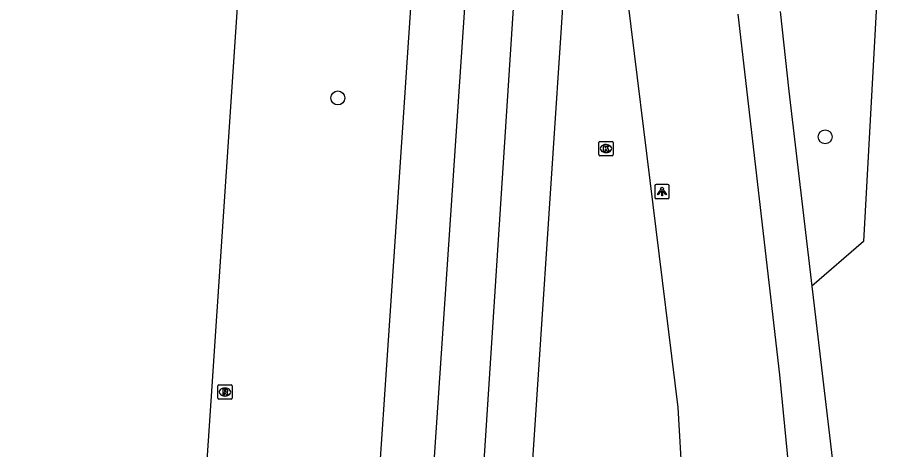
# Model space of a CAD drawing. Extents: x 161848 to 162726, y 385382 to 386521.
# Drawn here: x 161875.7 to 161936.5, y 385965.1 to 385995.3 of the extents above; entities that cross this region are included whole.
import ezdxf

# ---------------------------------------------------------------- set-up
doc = ezdxf.new("R2010")
doc.units = 0
for name, color, linetype in [('IMGEO_Berm_groen', 7, 'Continuous'), ('IMGEO_Boom', 7, 'Continuous'), ('IMGEO_Fietspad_gesloten', 7, 'Continuous'), ('IMGEO_Kolk', 7, 'Continuous'), ('IMGEO_Lichtpunt', 7, 'Continuous'), ('IMGEO_Rijbaan_lokaal_open', 7, 'Continuous'), ('IMGEO_Rijbaan_regionaal_gesloten', 7, 'Continuous'), ('IMGEO_Rioolput', 7, 'Continuous')]:
    doc.layers.add(name, color=color, linetype=linetype)

msp = doc.modelspace()

# ---------------------------------------------------------------- linework, layer by layer
at = {"layer": 'IMGEO_Berm_groen'}
msp.add_lwpolyline([(161936.518, 386007.794), (161936.088, 386000), (161936.019, 385998.75), (161934.964, 385979.618), (161931.356, 385976.488)], dxfattribs=at)
at = {"layer": 'IMGEO_Boom'}
for centre in [(161898.153, 385989.661), (161932.286, 385986.943)]:
    msp.add_circle(centre, 0.489, dxfattribs=at)
at = {"layer": 'IMGEO_Fietspad_gesloten'}
for points in [[(161930.635, 385954.743), (161929.102, 385970.301), (161926.188, 385995.518)], [(161929.129, 385995.706), (161929.746, 385990.134), (161931.356, 385976.488)], [(161931.356, 385976.488), (161934.218, 385952.23), (161934.548, 385942.994)]]:
    msp.add_lwpolyline(points, dxfattribs=at)
at = {"layer": 'IMGEO_Kolk'}
for p, q in [((161916.433, 385985.697), (161916.433, 385986.549)), ((161916.508, 385986.623), (161917.36, 385986.623)), ((161916.921, 385986.403), (161916.946, 385986.403)), ((161917.434, 385986.549), (161917.434, 385985.697)), ((161917.36, 385985.623), (161916.508, 385985.623)), ((161916.944, 385985.843), (161916.919, 385985.843))]:
    msp.add_line(p, q, dxfattribs=at)
for points in [[(161916.433, 385985.697), (161916.433, 385986.549)], [(161916.508, 385986.623), (161917.36, 385986.623)], [(161916.754, 385986.323), (161916.877, 385986.323), (161916.877, 385986.172), (161917.007, 385986.323), (161917.171, 385986.323), (161917.025, 385986.172), (161917.178, 385985.923), (161917.026, 385985.923), (161916.941, 385986.087), (161916.877, 385986.02), (161916.877, 385985.923), (161916.754, 385985.923), (161916.754, 385986.323)], [(161917.434, 385986.549), (161917.434, 385985.697)], [(161917.36, 385985.623), (161916.508, 385985.623)]]:
    msp.add_lwpolyline(points, dxfattribs=at)
for centre, start, end in [((161916.51, 385986.547), 91.55205, 178.44795), ((161916.51, 385986.547), 91.55205, 178.44795), ((161917.358, 385986.547), 1.55205, 88.44795), ((161917.358, 385986.547), 1.55205, 88.44795), ((161916.51, 385985.699), 181.55205, 268.44795), ((161916.51, 385985.699), 181.55205, 268.44795), ((161917.358, 385985.699), 271.55205, 358.44795), ((161917.358, 385985.699), 271.55205, 358.44795)]:
    msp.add_arc(centre, 0.0765, start, end, dxfattribs=at)
for centre, major_axis, ratio, start_param, end_param in [((161916.92, 385986.123), (-0.387, 0.002), 0.722429, 4.712389, 7.853982), ((161916.945, 385986.123), (-0.39, 0.002), 0.717154, 1.570796, 4.712389)]:
    msp.add_ellipse(centre, major_axis=major_axis, ratio=ratio, start_param=start_param, end_param=end_param, dxfattribs=at)
at = {"layer": 'IMGEO_Lichtpunt'}
for p, q in [((161920.358, 385983.516), (161920.358, 385982.709)), ((161920.358, 385983.516), (161920.358, 385982.709)), ((161921.26, 385983.611), (161920.452, 385983.611)), ((161921.26, 385983.611), (161920.452, 385983.611)), ((161921.354, 385982.709), (161921.354, 385983.516)), ((161921.354, 385982.709), (161921.354, 385983.516)), ((161920.452, 385982.615), (161921.26, 385982.615)), ((161920.452, 385982.615), (161921.26, 385982.615))]:
    msp.add_line(p, q, dxfattribs=at)
for points in [[(161920.732, 385983.18), (161920.771, 385983.152), (161920.583, 385982.89), (161920.545, 385982.917), (161920.732, 385983.18)], [(161920.834, 385983.132), (161920.881, 385983.132), (161920.881, 385982.81), (161920.834, 385982.81), (161920.834, 385983.132)], [(161920.944, 385983.152), (161920.982, 385983.179), (161921.169, 385982.917), (161921.13, 385982.889), (161920.944, 385983.152)]]:
    msp.add_lwpolyline(points, dxfattribs=at)
msp.add_circle((161920.857, 385983.314), 0.0994, dxfattribs=at)
for centre, start, end in [((161920.452, 385983.516), 90, 180), ((161920.452, 385983.516), 90, 180), ((161921.26, 385983.516), 0, 90), ((161921.26, 385983.516), 0, 90), ((161920.452, 385982.709), 180, 270), ((161920.452, 385982.709), 180, 270), ((161921.26, 385982.709), 270, 0), ((161921.26, 385982.709), 270, 360)]:
    msp.add_arc(centre, 0.0946, start, end, dxfattribs=at)
at = {"layer": 'IMGEO_Rijbaan_lokaal_open'}
msp.add_lwpolyline([(161922.424, 385961.911), (161922.303, 385962.773), (161921.988, 385968.004), (161918.498, 385996.361)], dxfattribs=at)
at = {"layer": 'IMGEO_Rijbaan_regionaal_gesloten'}
for points in [[(161875.71, 385766.607), (161881.653, 385855.03), (161889.369, 385969.842), (161891.348, 385999.175)], [(161887.667, 385765.77), (161889.229, 385787.874), (161890.255, 385802.397), (161892.576, 385836.929), (161893.738, 385854.209), (161900.311, 385951.981), (161902.378, 385982.726), (161903.388, 385997.75)], [(161891.235, 385763.071), (161897.442, 385853.958), (161907.136, 385997.383)], [(161894.471, 385762.848), (161896.507, 385791.78), (161900.748, 385853.733), (161908.023, 385958.495), (161910.537, 385997.05)], [(161913.944, 385996.717), (161904.434, 385853.538), (161903.301, 385836.47)]]:
    msp.add_lwpolyline(points, dxfattribs=at)
at = {"layer": 'IMGEO_Rioolput'}
for p, q in [((161889.751, 385968.662), (161889.751, 385969.514)), ((161889.826, 385969.588), (161890.678, 385969.588)), ((161890.239, 385969.368), (161890.264, 385969.368)), ((161890.752, 385969.514), (161890.752, 385968.662)), ((161890.678, 385968.588), (161889.826, 385968.588)), ((161890.262, 385968.808), (161890.237, 385968.808))]:
    msp.add_line(p, q, dxfattribs=at)
for points in [[(161889.751, 385968.662), (161889.751, 385969.514)], [(161889.826, 385969.588), (161890.678, 385969.588)], [(161890.34, 385969.286), (161890.088, 385969.288), (161890.088, 385968.888)], [(161890.266, 385969.207), (161890.212, 385969.207), (161890.212, 385969.126)], [(161890.212, 385969.126), (161890.264, 385969.126)], [(161890.752, 385969.514), (161890.752, 385968.662)], [(161890.678, 385968.588), (161889.826, 385968.588)], [(161890.088, 385968.888), (161890.212, 385968.888), (161890.212, 385969.05), (161890.223, 385969.05)], [(161890.27, 385969.021), (161890.341, 385968.888), (161890.481, 385968.888), (161890.416, 385969.014)]]:
    msp.add_lwpolyline(points, dxfattribs=at)
for centre, radius, start, end in [((161889.828, 385969.512), 0.0765, 91.55205, 178.44795), ((161889.828, 385969.512), 0.0765, 91.55205, 178.44795), ((161890.248, 385969.315), 0.19, 274.7715, 282.96867), ((161890.272, 385969.111), 0.0964, 77.00612, 93.18647), ((161890.286, 385969.168), 0.0378, 276.66336, 79.67722), ((161890.339, 385969.176), 0.109, 350.36119, 89.41601), ((161890.337, 385969.176), 0.112, 277.58423, 350.98172), ((161890.321, 385968.961), 0.108, 29.51342, 73.79051), ((161890.676, 385969.512), 0.0765, 1.55205, 88.44795), ((161890.676, 385969.512), 0.0765, 1.55205, 88.44795), ((161889.828, 385968.664), 0.0765, 181.55205, 268.44795), ((161889.828, 385968.664), 0.0765, 181.55205, 268.44795), ((161890.222, 385968.997), 0.0533, 26.02933, 88.69889), ((161890.676, 385968.664), 0.0765, 271.55205, 358.44795), ((161890.676, 385968.664), 0.0765, 271.55205, 358.44795)]:
    msp.add_arc(centre, radius, start, end, dxfattribs=at)
for centre, major_axis, ratio, start_param, end_param in [((161890.238, 385969.088), (-0.387, 0.002), 0.722429, 4.712389, 7.853982), ((161890.263, 385969.088), (-0.39, 0.002), 0.717154, 1.570796, 4.712389)]:
    msp.add_ellipse(centre, major_axis=major_axis, ratio=ratio, start_param=start_param, end_param=end_param, dxfattribs=at)

doc.saveas('drawing.dxf')
